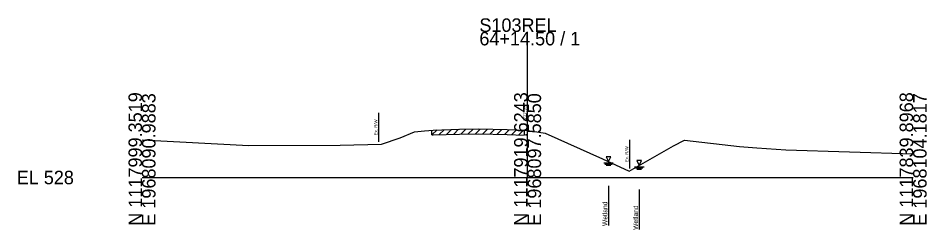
# Model space of a CAD drawing. Extents: x -26 to 163, y -10 to 24518.
# Drawn here: x -25.7 to 162.8, y 12489.2 to 12533.1 of the extents above; entities that cross this region are included whole.
import ezdxf

# ---------------------------------------------------------------- set-up
doc = ezdxf.new("R2010")
doc.units = 0
for name, color, linetype in [('RD_GPK_XS_Cell', 7, 'Continuous'), ('RD_XS_ExGround', 7, 'Continuous'), ('RD_XS_ExPaveRet', 7, 'Continuous'), ('RD_XS_ExRW', 7, 'Continuous'), ('RD_XS_EXWetland', 7, 'Continuous'), ('RD_XS_TX_Elev_EX', 7, 'Continuous')]:
    doc.layers.add(name, color=color, linetype=linetype)

msp = doc.modelspace()

# ---------------------------------------------------------------- linework, layer by layer
at = {"layer": 'RD_GPK_XS_Cell'}
for p, q in [((80, 12500), (80, 12530.21)), ((0, 12500), (80, 12500)), ((80, 12500), (160, 12500))]:
    msp.add_line(p, q, dxfattribs=at)
at = {"layer": 'RD_XS_ExGround'}
msp.add_lwpolyline([(0, 12507.8), (22.2, 12506.64), (41.1, 12506.72), (49.7, 12506.93), (53.57, 12508.22), (56.57, 12509.5), (58.64, 12509.68), (60.38, 12509.85), (65.87, 12510), (69.88, 12510.07), (75.75, 12509.94), (79.45, 12509.82), (80, 12509.75), (81.04, 12509.62), (83.63, 12509.23), (95.58, 12503.85), (101.09, 12501.32), (110.25, 12506.56), (112.54, 12507.76), (123.99, 12506.45), (127.6, 12506.19), (133.61, 12505.74), (160, 12504.94)], dxfattribs=at)
at = {"layer": 'RD_XS_ExPaveRet'}
for p, q in [((60.16, 12508.83), (61.21, 12509.88)), ((60.16, 12508.83), (60.16, 12509.83)), ((61.66, 12508.89), (62.69, 12509.92)), ((63.17, 12508.93), (64.2, 12509.96)), ((64.67, 12508.97), (65.7, 12510)), ((66.18, 12509.01), (67.2, 12510.02)), ((67.68, 12509.03), (68.7, 12510.05)), ((69.19, 12509.06), (70.19, 12510.06)), ((70.69, 12509.05), (71.67, 12510.03)), ((72.19, 12509.02), (73.17, 12509.99)), ((73.7, 12508.98), (74.68, 12509.96)), ((75.2, 12508.95), (76.18, 12509.92)), ((76.71, 12508.91), (77.68, 12509.88)), ((78.21, 12508.86), (79.18, 12509.83)), ((79.27, 12509.82), (79.27, 12508.82)), ((60.16, 12508.83), (60.38, 12508.85)), ((60.38, 12508.85), (65.87, 12509)), ((65.87, 12509), (69.88, 12509.07)), ((69.88, 12509.07), (75.75, 12508.94)), ((75.75, 12508.94), (79.27, 12508.82))]:
    msp.add_line(p, q, dxfattribs=at)
at = {"layer": 'RD_XS_ExRW'}
for p, q in [((49.1, 12513.41), (49.1, 12507.41)), ((101.15, 12507.85), (101.15, 12501.85))]:
    msp.add_line(p, q, dxfattribs=at)
at = {"layer": 'RD_XS_EXWetland'}
for p, q in [((96.29, 12504.29), (96.79, 12503.29)), ((97.29, 12504.29), (96.29, 12504.29)), ((96.29, 12504.29), (96.79, 12503.29)), ((97.29, 12504.29), (96.29, 12504.29)), ((96.79, 12503.29), (97.29, 12504.29)), ((96.79, 12503.29), (97.29, 12504.29)), ((102.66, 12503.5), (103.16, 12502.5)), ((103.66, 12503.5), (102.66, 12503.5)), ((102.66, 12503.5), (103.16, 12502.5)), ((103.66, 12503.5), (102.66, 12503.5)), ((103.16, 12502.5), (103.66, 12503.5)), ((103.16, 12502.5), (103.66, 12503.5)), ((95.79, 12503.04), (97.79, 12503.04)), ((95.79, 12503.04), (97.79, 12503.04)), ((96.04, 12502.79), (97.54, 12502.79)), ((96.04, 12502.79), (97.54, 12502.79)), ((96.29, 12502.54), (97.29, 12502.54)), ((96.29, 12502.54), (97.29, 12502.54)), ((102.16, 12502.25), (104.16, 12502.25)), ((102.16, 12502.25), (104.16, 12502.25)), ((102.41, 12502), (103.91, 12502)), ((102.41, 12502), (103.91, 12502)), ((102.66, 12501.75), (103.66, 12501.75)), ((102.66, 12501.75), (103.66, 12501.75)), ((96.79, 12498.29), (96.79, 12490.04)), ((96.79, 12498.29), (96.79, 12490.04)), ((103.16, 12497.5), (103.16, 12489.25)), ((103.16, 12497.5), (103.16, 12489.25))]:
    msp.add_line(p, q, dxfattribs=at)

# ---------------------------------------------------------------- texts
at = {"layer": 'RD_GPK_XS_Cell'}
for s, p in [('S103REL', (70, 12530.21)), ('64+14.50 / 1', (70, 12527.41)), ('EL 528', (-26, 12498.6))]:
    msp.add_text(s, height=2.8, dxfattribs=at).set_placement(p)
for s, p in [('N 1117999.3519', (0, 12490)), ('E 1968090.9883', (2.8, 12490)), ('N 1117919.6243', (80, 12490)), ('E 1968097.5850', (82.8, 12490)), ('N 1117839.8968', (160, 12490)), ('E 1968104.1817', (162.8, 12490))]:
    msp.add_text(s, height=2.8, rotation=90, dxfattribs=at).set_placement(p)
at = {"layer": 'RD_XS_ExRW'}
for p in [(48.85, 12508.76), (100.9, 12503.2)]:
    msp.add_text('Ex. R/W ', height=0.65, rotation=90, dxfattribs=at).set_placement(p)
at = {"layer": 'RD_XS_EXWetland'}
for p in [(96.54, 12489.94), (96.54, 12489.94), (102.91, 12489.15), (102.91, 12489.15)]:
    msp.add_text('Wetland ', height=1, rotation=90, dxfattribs=at).set_placement(p)
at = {"layer": 'RD_XS_TX_Elev_EX'}
msp.add_text('537.75', height=0.8, rotation=90, dxfattribs=at).set_placement((79.9, 12511.75))

doc.saveas('drawing.dxf')
